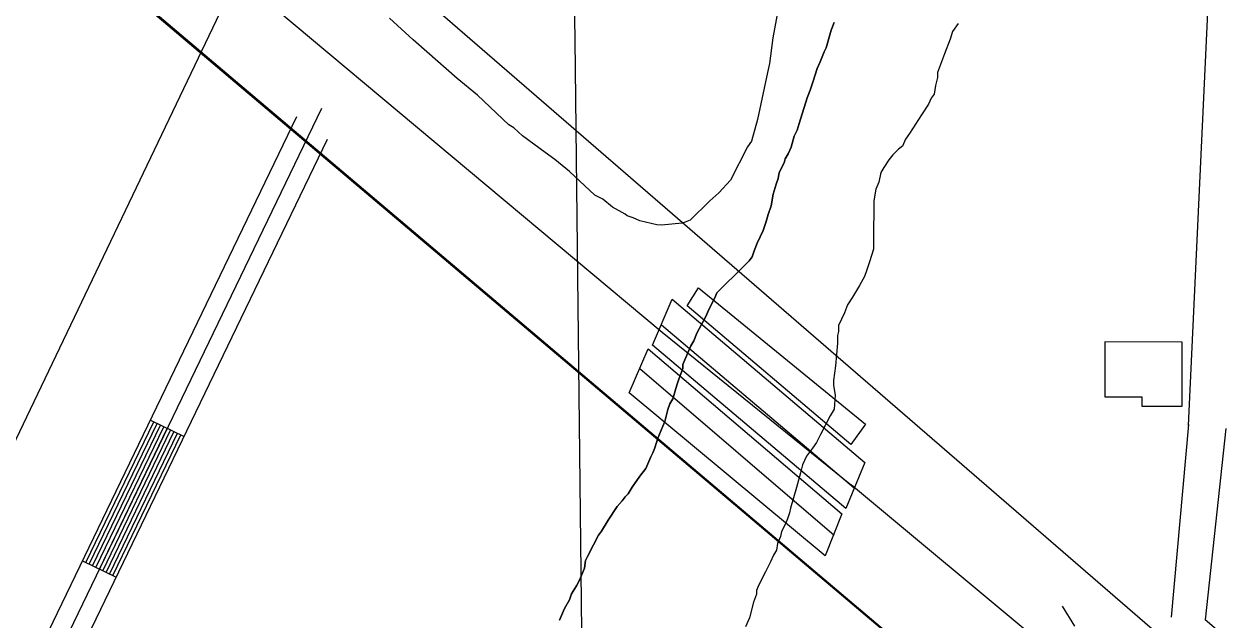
# Model space of a CAD drawing. Extents: x 3683402 to 3721514, y 487807 to 513565.
# Drawn here: x 3697659 to 3698620, y 503199 to 503676 of the extents above; entities that cross this region are included whole.
import ezdxf

# ---------------------------------------------------------------- set-up
doc = ezdxf.new("R2010")
doc.units = 0
for name, color, linetype in [('V-BLDG-OTLN', 7, 'Continuous'), ('V-BRDG-OTLN', 7, 'Continuous'), ('V-GRID-MAJR', 7, 'Continuous'), ('V-RAIL-TRAK', 7, 'Continuous'), ('V-ROAD-CNTR', 7, 'Continuous'), ('V-SITE-VEGE', 7, 'Continuous'), ('V-TOPO-BNDY', 7, 'Continuous'), ('V-TOPO-SHOR', 7, 'Continuous')]:
    doc.layers.add(name, color=color, linetype=linetype)

msp = doc.modelspace()

# ---------------------------------------------------------------- linework, layer by layer
at = {"layer": 'V-BLDG-OTLN'}
msp.add_lwpolyline([(3698585.41, 503370.18), (3698585.51, 503421.55), (3698523.55, 503421.67), (3698523.47, 503377.7), (3698553.21, 503377.65), (3698553.2, 503370.24)], close=True, dxfattribs=at)
at = {"layer": 'V-BRDG-OTLN'}
for p, q in [((3698168.82, 503435.39), (3698323.15, 503304.86)), ((3698151.63, 503400.38), (3698307.14, 503266.96))]:
    msp.add_line(p, q, dxfattribs=at)
for points in [[(3698189.49, 503450.45), (3698198.37, 503465.05), (3698332.14, 503355.83), (3698320.31, 503339.52)], [(3698161.71, 503419.08), (3698177.55, 503455.89), (3698331.47, 503325.29), (3698316.36, 503288.48)], [(3698313.16, 503284.1), (3698299.78, 503250.46), (3698142.93, 503380.83), (3698158.27, 503416.17)]]:
    msp.add_lwpolyline(points, close=True, dxfattribs=at)
at = {"layer": 'V-GRID-MAJR'}
msp.add_spline([(3698217.9, 493344.79), (3698148.29, 499402.23), (3698078.65, 505462.75), (3698009.01, 511523.29), (3698008.98, 511526.36)], degree=3, dxfattribs=at)
at = {"layer": 'V-RAIL-TRAK'}
for points in [[(3695859.38, 505530.28), (3700214.77, 501761.35)], [(3698489.32, 503210.37), (3698499.21, 503194.26)]]:
    msp.add_lwpolyline(points, dxfattribs=at)
at = {"layer": 'V-ROAD-CNTR'}
for p, q in [((3697760, 503359.01), (3697787.02, 503345.98)), ((3698620.39, 503352.48), (3698603.7, 503199.42)), ((3697705.71, 503246.42), (3697732.73, 503233.39)), ((3698885.17, 502961.95), (3698603.7, 503199.42))]:
    msp.add_line(p, q, dxfattribs=at)
for points in [[(3695670.75, 505528.09), (3697047.13, 504368.61), (3698169.33, 503429.43), (3698320.97, 503307.04)], [(3695584.43, 505527.08), (3698956.8, 502674.63), (3695587.78, 505527.12)], [(3698590.5, 503354.81), (3698647.52, 504575.17), (3698647.53, 504581.05), (3698649.55, 504591.14), (3698653.1, 504599.3), (3698658.47, 504606.99), (3698664.57, 504612.86), (3698672.19, 504617.78), (3698679.38, 504620.7), (3698685.28, 504622.13), (3698692.68, 504622.82), (3698700.71, 504622.16), (3698706.57, 504620.75), (3698712.7, 504618.37), (3698717.73, 504615.48), (3698924.72, 504499.34)], [(3697896.96, 503608.48), (3696883.07, 501505.99)], [(3696869.56, 501512.5), (3697877.24, 503602.13)], [(3696896.58, 501499.47), (3697901.83, 503584.06)], [(3697708.41, 503245.11), (3697762.7, 503357.71)], [(3697711.11, 503243.81), (3697765.4, 503356.4)], [(3697713.81, 503242.51), (3697768.11, 503355.1)], [(3698590.57, 503355.74), (3698576.55, 503201.48)], [(3697716.51, 503241.2), (3697770.81, 503353.8)], [(3697719.22, 503239.9), (3697773.51, 503352.49)], [(3697721.92, 503238.6), (3697776.21, 503351.19)], [(3697724.62, 503237.3), (3697778.92, 503349.89)], [(3697727.32, 503235.99), (3697781.62, 503348.58)], [(3697730.02, 503234.69), (3697784.32, 503347.28)], [(3699557.66, 502181.37), (3699361.18, 502382.65), (3699254.86, 502485.15), (3699154.37, 502581.46), (3699063.34, 502659.76), (3698977.68, 502734.47), (3698812.24, 502880.75), (3698689.29, 502992.16), (3698582.16, 503085.85), (3698474.23, 503179.39), (3698320.97, 503307.04)]]:
    msp.add_lwpolyline(points, dxfattribs=at)
at = {"layer": 'V-SITE-VEGE'}
msp.add_lwpolyline([(3698268.39, 503721.44), (3698257.86, 503664.9), (3698255.38, 503644.47), (3698253.77, 503637.4), (3698245.7, 503599.71), (3698240.88, 503582.44), (3698237.71, 503577.75), (3698224.2, 503551.09), (3698214.71, 503540.92), (3698207.6, 503534.68), (3698191.79, 503519.04), (3698187.85, 503517.49), (3698185.48, 503516.72), (3698168.97, 503515.24), (3698165.04, 503515.26), (3698151.69, 503518.48), (3698146.2, 503520.87), (3698141.49, 503522.47), (3698139.93, 503524.05), (3698129.74, 503529.61), (3698121.92, 503535.95), (3698115.64, 503539.12), (3698095.31, 503558.1), (3698083.57, 503567.61), (3698075.74, 503573.15), (3698057.74, 503586.62), (3698050.7, 503592.95), (3698046.78, 503595.33), (3698021.75, 503619.05), (3698005.32, 503632.51), (3697981.07, 503653.87), (3697970.12, 503663.36), (3697951.35, 503680.77)], dxfattribs=at)
at = {"layer": 'V-TOPO-BNDY'}
msp.add_line((3699832.73, 507901.76), (3697207.28, 502413.5), dxfattribs=at)
at = {"layer": 'V-TOPO-SHOR'}
for points in [[(3698172.38, 503361.25), (3698173.99, 503367.53), (3698175.59, 503372.24), (3698177.96, 503376.15), (3698181.17, 503387.14), (3698182.77, 503391.85), (3698185.96, 503400.48), (3698185.98, 503403.62), (3698192.35, 503418.53), (3698194.73, 503422.44), (3698197.13, 503428.72), (3698204.28, 503442.04), (3698206.67, 503447.53), (3698211.44, 503456.94), (3698213.03, 503460.86), (3698216.19, 503463.99), (3698218.56, 503466.33), (3698222.52, 503470.24), (3698225.68, 503473.37), (3698231.21, 503478.84), (3698233.58, 503481.18), (3698239.12, 503486.66), (3698241.49, 503489.79), (3698243.09, 503494.49), (3698245.49, 503500.77), (3698250.26, 503510.97), (3698252.66, 503518.03), (3698254.26, 503523.52), (3698256.66, 503530.58), (3698258.29, 503540.01), (3698260.69, 503547.86), (3698262.29, 503552.56), (3698263.1, 503557.28), (3698267.07, 503565.11), (3698267.88, 503568.25), (3698270.26, 503572.17), (3698272.65, 503577.66), (3698275.06, 503586.29), (3698277.44, 503591), (3698279.04, 503596.49), (3698285.45, 503616.9), (3698287.84, 503623.17), (3698290.24, 503630.23), (3698293.44, 503640.44), (3698295.83, 503645.93), (3698299.02, 503653.77), (3698300.61, 503656.91), (3698304.62, 503671.03), (3698307.01, 503677.31)], [(3698307.01, 503677.31), (3698304.62, 503671.03), (3698300.61, 503656.91), (3698299.02, 503653.77), (3698295.83, 503645.93), (3698293.44, 503640.44), (3698290.24, 503630.23), (3698287.84, 503623.17), (3698285.45, 503616.9), (3698279.04, 503596.49), (3698277.44, 503591), (3698275.06, 503586.29), (3698272.65, 503577.66), (3698270.26, 503572.17), (3698267.88, 503568.25), (3698267.07, 503565.11), (3698263.1, 503557.28), (3698262.29, 503552.56), (3698260.69, 503547.86), (3698258.29, 503540.01), (3698256.66, 503530.58), (3698254.26, 503523.52), (3698252.66, 503518.03), (3698250.26, 503510.97), (3698245.49, 503500.77)], [(3698406.3, 503676.39), (3698401.55, 503670.12), (3698399.94, 503663.84), (3698395.16, 503652.08), (3698389.58, 503637.17), (3698389.55, 503633.24), (3698387.95, 503626.96), (3698387.12, 503619.89), (3698384.74, 503616.76), (3698382.36, 503612.06), (3698376.81, 503603.44), (3698367.29, 503588.56), (3698364.12, 503583.86), (3698361.73, 503578.37), (3698358.57, 503576.03), (3698353.83, 503571.34), (3698350.66, 503567.42), (3698346.7, 503561.16), (3698344.32, 503557.24), (3698342.7, 503549.39), (3698340.31, 503543.9), (3698338.68, 503534.47), (3698338.64, 503526.61), (3698338.55, 503510.89), (3698338.54, 503507.75), (3698338.51, 503503.03), (3698338.47, 503495.95), (3698335.27, 503485.75), (3698332.87, 503478.69), (3698331.27, 503473.98), (3698327.3, 503466.93), (3698321.75, 503457.53), (3698317.78, 503451.26), (3698315.38, 503444.98), (3698310.61, 503434.79), (3698310.59, 503430.07), (3698309.78, 503426.93), (3698309.75, 503420.64), (3698308.07, 503402.57), (3698306.43, 503390.79), (3698306.41, 503386.86), (3698307.94, 503378.99), (3698307.09, 503367.99), (3698303.92, 503362.5), (3698295.97, 503347.61), (3698292.79, 503341.34), (3698289.62, 503336.64), (3698284.87, 503330.38), (3698281.68, 503323.32)], [(3698406.3, 503676.39), (3698401.55, 503670.12), (3698399.94, 503663.84), (3698395.16, 503652.08), (3698389.58, 503637.17), (3698389.55, 503633.24), (3698387.95, 503626.96), (3698387.12, 503619.89), (3698384.74, 503616.76), (3698382.36, 503612.06), (3698376.81, 503603.44), (3698367.29, 503588.56), (3698364.12, 503583.86), (3698361.73, 503578.37), (3698358.57, 503576.03), (3698353.83, 503571.34), (3698350.66, 503567.42), (3698346.7, 503561.16), (3698344.32, 503557.24), (3698342.7, 503549.39), (3698340.31, 503543.9), (3698338.68, 503534.47), (3698338.64, 503526.61), (3698338.55, 503510.89), (3698338.54, 503507.75), (3698338.51, 503503.03), (3698338.47, 503495.95), (3698335.27, 503485.75), (3698332.87, 503478.69), (3698331.27, 503473.98), (3698327.3, 503466.93), (3698321.75, 503457.53), (3698317.78, 503451.26), (3698315.38, 503444.98), (3698310.61, 503434.79), (3698310.59, 503430.07), (3698309.78, 503426.93), (3698309.75, 503420.64), (3698308.07, 503402.57), (3698306.43, 503390.79), (3698306.41, 503386.86), (3698307.94, 503378.99), (3698307.09, 503367.99), (3698303.92, 503362.5), (3698295.97, 503347.61), (3698292.79, 503341.34), (3698289.62, 503336.64), (3698284.87, 503330.38), (3698281.68, 503323.32)], [(3698245.49, 503500.77), (3698243.09, 503494.49), (3698241.49, 503489.79), (3698239.12, 503486.66), (3698233.58, 503481.18), (3698231.21, 503478.84), (3698225.68, 503473.37), (3698222.52, 503470.24), (3698218.56, 503466.33), (3698216.19, 503463.99), (3698213.03, 503460.86), (3698211.44, 503456.94), (3698206.67, 503447.53), (3698204.28, 503442.04), (3698197.13, 503428.72), (3698194.73, 503422.44), (3698192.35, 503418.53), (3698185.98, 503403.62), (3698185.96, 503400.48), (3698182.77, 503391.85), (3698181.17, 503387.14), (3698177.96, 503376.15), (3698175.59, 503372.24), (3698173.99, 503367.53), (3698172.38, 503361.25), (3698171.58, 503358.11), (3698169.98, 503354.19), (3698166, 503344.77), (3698163.6, 503336.93), (3698162, 503333), (3698160.41, 503329.87), (3698158.82, 503325.95), (3698156.43, 503320.46), (3698151.68, 503314.2), (3698145.34, 503305.58), (3698142.16, 503300.1), (3698139.79, 503297.75), (3698137.42, 503294.62), (3698133.46, 503289.93), (3698126.32, 503278.96), (3698120.77, 503270.35), (3698118.39, 503267.21), (3698114.42, 503259.38), (3698109.65, 503249.97), (3698108.06, 503246.83), (3698107.24, 503240.55), (3698103.25, 503231.14), (3698100.87, 503226.43), (3698096.9, 503220.17), (3698095.31, 503215.46), (3698091.33, 503208.41), (3698087.35, 503198.99)], [(3698087.35, 503198.99), (3698091.33, 503208.41), (3698095.31, 503215.46), (3698096.9, 503220.17), (3698100.87, 503226.43), (3698103.25, 503231.14), (3698107.24, 503240.55), (3698108.06, 503246.83), (3698109.65, 503249.97), (3698114.42, 503259.38), (3698118.39, 503267.21), (3698120.77, 503270.35), (3698126.32, 503278.96), (3698133.46, 503289.93), (3698137.42, 503294.62), (3698139.79, 503297.75), (3698142.16, 503300.1), (3698145.34, 503305.58), (3698151.68, 503314.2), (3698156.43, 503320.46), (3698158.82, 503325.95), (3698160.41, 503329.87), (3698162, 503333), (3698163.6, 503336.93), (3698166, 503344.77), (3698169.98, 503354.19), (3698171.58, 503358.11), (3698172.38, 503361.25)], [(3698281.68, 503323.32), (3698280.08, 503317.04), (3698276.87, 503305.27), (3698272.06, 503288.79), (3698271.25, 503284.86), (3698269.65, 503280.15), (3698268.06, 503276.23), (3698264.88, 503269.96), (3698264.07, 503266.03), (3698261.68, 503260.54), (3698260.86, 503255.04), (3698258.48, 503251.12), (3698256.09, 503245.64), (3698252.12, 503237.8), (3698246.55, 503226.82), (3698244.96, 503222.9), (3698244.94, 503219.76), (3698242.55, 503213.48), (3698239.33, 503200.92), (3698236.15, 503193.86)], [(3698281.68, 503323.32), (3698280.08, 503317.04), (3698276.87, 503305.27), (3698272.06, 503288.79), (3698271.25, 503284.86), (3698269.65, 503280.15), (3698268.06, 503276.23), (3698264.88, 503269.96), (3698264.07, 503266.03), (3698261.68, 503260.54), (3698260.86, 503255.04), (3698258.48, 503251.12), (3698256.09, 503245.64), (3698252.12, 503237.8), (3698246.55, 503226.82), (3698244.96, 503222.9), (3698244.94, 503219.76), (3698242.55, 503213.48), (3698239.33, 503200.92), (3698236.15, 503193.86)]]:
    msp.add_lwpolyline(points, dxfattribs=at)

doc.saveas('drawing.dxf')
